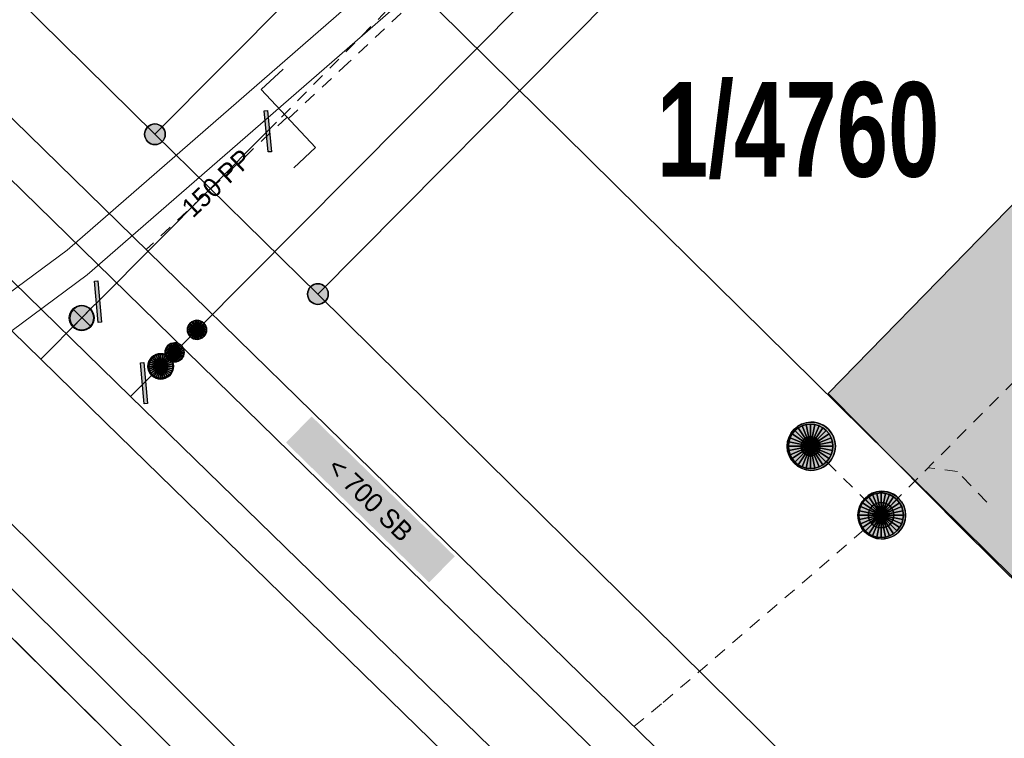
# Model space of a CAD drawing. Header units: metres. Extents: x 2695560 to 2696939, y 1260491 to 1262050.
# Tile 319 of 656: x 2695905 to 2695920, y 1260978 to 1260989. Entities that reach past the tile are written whole.
import ezdxf

# ---------------------------------------------------------------- set-up
doc = ezdxf.new("R2010")
doc.units = ezdxf.units.M
doc.linetypes.add('AUSGEZOGEN', pattern=[0])
doc.linetypes.add('VERDECKT2_S2', pattern=[0.36, 0.2, -0.16])
for name, color, linetype in [('XR$1$AV_Gebäudeflächen (BB)', 7, 'AUSGEZOGEN'), ('XR$1$AV_Grenzpunkte', 7, 'AUSGEZOGEN'), ('XR$1$AV_Grundstück-Nr.', 7, 'AUSGEZOGEN'), ('XR$1$AV_Linien (BB)', 7, 'AUSGEZOGEN'), ('XR$1$AW_LK_Schachtdeckel', 24, 'AUSGEZOGEN'), ('XR$1$AW_LK_Zwischenpunkt', 24, 'AUSGEZOGEN'), ('XR$1$GA_LK_Absperrarmatur', 32, 'AUSGEZOGEN'), ('XR$1$GA_LK_Rohrleitungsteil', 32, 'AUSGEZOGEN'), ('XR$1$Liegenschaftsgrenzen', 7, 'AUSGEZOGEN'), ('XR$1$PFAV', 255, 'AUSGEZOGEN'), ('XR$1$PFAW', 255, 'AUSGEZOGEN'), ('XR$1$PFGA', 255, 'AUSGEZOGEN'), ('XR$1$PFWA', 255, 'AUSGEZOGEN'), ('XR$1$RP_Abstandslinie', 7, 'AUSGEZOGEN'), ('XR$1$WA_LK_Absperrarmatur', 171, 'AUSGEZOGEN'), ('XR$1$WA_LK_Rohrleitungsteil', 171, 'AUSGEZOGEN')]:
    doc.layers.add(name, color=color, linetype=linetype)
for name, color, linetype, lineweight in [('XR$2$ABW-Linie-R-ungenau', 4, 'VERDECKT2_S2', 18), ('XR$2$ABW-LinieFlaeche-R-genau', 4, 'AUSGEZOGEN', 18), ('XR$2$ABW-Punkt', 6, 'AUSGEZOGEN', 18), ('XR$2$ELE-Flaeche-oberirdisch', 1, 'AUSGEZOGEN', 18), ('XR$2$ELE-LinieFlaeche-genau', 1, 'AUSGEZOGEN', 18), ('XR$2$GAS-Linie-genau', 12, 'AUSGEZOGEN', 18), ('XR$2$GAS-Punkt', 12, 'AUSGEZOGEN', 18), ('XR$2$WAS-Linie-genau', 5, 'AUSGEZOGEN', 18), ('XR$2$WAS-Linie-ungenau', 5, 'VERDECKT2_S2', 18), ('XR$2$WAS-Punkt', 5, 'AUSGEZOGEN', 18), ('XR$2$WEI-Text', 59, 'AUSGEZOGEN', 18)]:
    doc.layers.add(name, color=color, linetype=linetype, lineweight=lineweight)
doc.styles.add('ARIAL', font='arial.ttf')
doc.styles.add('TXT', font='txt')

# ---------------------------------------------------------------- blocks, each defined once
blk = doc.blocks.new('BAV15')
at = {"layer": 'XR$1$PFAV', "transparency": 33554687}
blk.add_hatch(color=7, dxfattribs=at).paths.add_polyline_path([(0.5, 0), (0.49, 0.101), (0.459, 0.197), (0.41, 0.286), (0.344, 0.362), (0.264, 0.424), (0.174, 0.469), (0.076, 0.494), (-0.025, 0.499), (-0.125, 0.484), (-0.22, 0.449), (-0.306, 0.395), (-0.379, 0.326), (-0.437, 0.243), (-0.477, 0.15), (-0.497, 0.051), (-0.497, -0.051), (-0.477, -0.15), (-0.437, -0.243), (-0.379, -0.326), (-0.306, -0.395), (-0.22, -0.449), (-0.125, -0.484), (-0.025, -0.499), (0.076, -0.494), (0.174, -0.469), (0.264, -0.424), (0.344, -0.362), (0.41, -0.286), (0.459, -0.197), (0.49, -0.101)])
at = {"color": 7, "transparency": 33554687}
for start, end in [(90, 270), (270, 90)]:
    blk.add_arc((0, 0), 0.5, start, end, dxfattribs=at)
at = {"layer": 'XR$1$PFAV', "transparency": 33554687}
blk.add_circle((0, 0), 0.5, dxfattribs=at)
blk = doc.blocks.new('BAW2093')
at = {"transparency": 33554687}
blk.add_lwpolyline([(-0.375, -0.5), (0, -0.5), (0, 0.5), (0.375, 0.5)], dxfattribs=at)
blk = doc.blocks.new('BAW2088')
at = {"layer": 'XR$1$PFAW', "transparency": 33554687}
blk.add_hatch(color=253, dxfattribs=at).paths.add_polyline_path([(0.51, 0), (0.5, 0.101), (0.47, 0.197), (0.421, 0.286), (0.355, 0.362), (0.275, 0.424), (0.184, 0.469), (0.086, 0.494), (-0.015, 0.499), (-0.115, 0.484), (-0.21, 0.449), (-0.296, 0.395), (-0.369, 0.326), (-0.427, 0.243), (-0.467, 0.15), (-0.487, 0.051), (-0.487, -0.051), (-0.467, -0.15), (-0.427, -0.243), (-0.369, -0.326), (-0.296, -0.395), (-0.21, -0.449), (-0.115, -0.484), (-0.015, -0.499), (0.086, -0.494), (0.184, -0.469), (0.275, -0.424), (0.355, -0.362), (0.421, -0.286), (0.47, -0.197), (0.5, -0.101)])
at = {"transparency": 33554687}
for start, end in [(91.1948, 268.8052), (268.8052, 91.1948)]:
    blk.add_arc((0.01, 0), 0.5, start, end, dxfattribs=at)
at = {"layer": 'XR$1$PFAW', "transparency": 33554687}
blk.add_circle((0.01, 0), 0.5, dxfattribs=at)
blk = doc.blocks.new('BAW2082')
at = {"layer": 'XR$1$PFAW', "transparency": 33554687}
blk.add_hatch(color=7, dxfattribs=at).paths.add_polyline_path([(0.509, -0.003), (0.499, 0.098), (0.469, 0.194), (0.42, 0.283), (0.354, 0.359), (0.274, 0.421), (0.183, 0.466), (0.085, 0.491), (-0.016, 0.496), (-0.116, 0.481), (-0.211, 0.446), (-0.297, 0.392), (-0.37, 0.323), (-0.428, 0.24), (-0.468, 0.147), (-0.488, 0.047), (-0.488, -0.054), (-0.468, -0.153), (-0.428, -0.246), (-0.37, -0.329), (-0.297, -0.398), (-0.211, -0.452), (-0.116, -0.487), (-0.016, -0.502), (0.085, -0.497), (0.183, -0.472), (0.274, -0.427), (0.354, -0.366), (0.42, -0.289), (0.469, -0.2), (0.499, -0.104)])
at = {"transparency": 33554687}
for start, end in [(91.1948, 268.8052), (268.8052, 91.1948)]:
    blk.add_arc((0.01, 0), 0.5, start, end, dxfattribs=at)
at = {"layer": 'XR$1$PFAW', "transparency": 33554687}
blk.add_circle((0.009, -0.003), 0.5, dxfattribs=at)
blk = doc.blocks.new('BWA2013')
at = {"true_color": 0x000000, "transparency": 33554687}
blk.add_hatch(color=18, dxfattribs=at).paths.add_polyline_path([(-0.291, -0.409), (0.352, 0.357), (0.291, 0.409), (-0.352, -0.357)])
at = {"transparency": 33554687}
blk.add_lwpolyline([(-0.291, -0.409), (-0.352, -0.357), (0.291, 0.409), (0.352, 0.357), (-0.291, -0.409)], close=True, dxfattribs=at)
blk = doc.blocks.new('BWA965')
at = {"layer": 'XR$1$PFWA', "transparency": 33554687}
blk.add_hatch(color=7, dxfattribs=at).paths.add_polyline_path([(0, 0.5), (-0.051, 0.497), (-0.101, 0.49), (-0.15, 0.477), (-0.197, 0.459), (-0.243, 0.437), (-0.286, 0.41), (-0.326, 0.379), (-0.362, 0.344), (-0.395, 0.306), (-0.424, 0.264), (-0.449, 0.22), (-0.469, 0.174), (-0.484, 0.125), (-0.494, 0.076), (-0.499, 0.025), (-0.499, -0.025), (-0.494, -0.076), (-0.484, -0.125), (-0.469, -0.174), (-0.449, -0.22), (-0.424, -0.264), (-0.395, -0.306), (-0.362, -0.344), (-0.326, -0.379), (-0.286, -0.41), (-0.243, -0.437), (-0.197, -0.459), (-0.15, -0.477), (-0.101, -0.49), (-0.051, -0.497), (0, -0.5), (0.051, -0.497), (0.101, -0.49), (0.15, -0.477), (0.197, -0.459), (0.243, -0.437), (0.286, -0.41), (0.326, -0.379), (0.362, -0.344), (0.395, -0.306), (0.424, -0.264), (0.449, -0.22), (0.469, -0.174), (0.484, -0.125), (0.494, -0.076), (0.499, -0.025), (0.499, 0.025), (0.494, 0.076), (0.484, 0.125), (0.469, 0.174), (0.449, 0.22), (0.424, 0.264), (0.395, 0.306), (0.362, 0.344), (0.326, 0.379), (0.286, 0.41), (0.243, 0.437), (0.197, 0.459), (0.15, 0.477), (0.101, 0.49), (0.051, 0.497)])
at = {"transparency": 33554687}
blk.add_line((0, 0.5), (0, -0.5), dxfattribs=at)
for start, end in [(90, 270), (270, 90)]:
    blk.add_arc((0, 0), 0.5, start, end, dxfattribs=at)
blk = doc.blocks.new('BGA2013')
at = {"transparency": 33554687}
blk.add_hatch(color=36, dxfattribs=at).paths.add_polyline_path([(-0.291, -0.409), (0.352, 0.357), (0.291, 0.409), (-0.352, -0.357)])
at = {"color": 32, "transparency": 33554687}
blk.add_lwpolyline([(-0.291, -0.409), (-0.352, -0.357), (0.291, 0.409), (0.352, 0.357), (-0.291, -0.409)], close=True, dxfattribs=at)
blk = doc.blocks.new('BGA965')
at = {"layer": 'XR$1$PFGA', "transparency": 33554687}
blk.add_hatch(color=7, dxfattribs=at).paths.add_polyline_path([(0.5, 0), (0.49, 0.101), (0.459, 0.197), (0.41, 0.286), (0.344, 0.362), (0.264, 0.424), (0.174, 0.469), (0.076, 0.494), (-0.025, 0.499), (-0.125, 0.484), (-0.22, 0.449), (-0.306, 0.395), (-0.379, 0.326), (-0.437, 0.243), (-0.477, 0.15), (-0.497, 0.051), (-0.497, -0.051), (-0.477, -0.15), (-0.437, -0.243), (-0.379, -0.326), (-0.306, -0.395), (-0.22, -0.449), (-0.125, -0.484), (-0.025, -0.499), (0.076, -0.494), (0.174, -0.469), (0.264, -0.424), (0.344, -0.362), (0.41, -0.286), (0.459, -0.197), (0.49, -0.101)])
at = {"color": 32, "transparency": 33554687}
blk.add_line((0, 0.5), (0, -0.5), dxfattribs=at)
for start, end in [(90, 270), (270, 90)]:
    blk.add_arc((0, 0), 0.5, start, end, dxfattribs=at)
at = {"layer": 'XR$1$PFGA', "transparency": 33554687}
blk.add_circle((0, 0), 0.5, dxfattribs=at)
blk = doc.blocks.new('GAS-ABSPERRORGAN')
at = {"layer": 'XR$2$GAS-Punkt', "linetype": 'AUSGEZOGEN', "lineweight": 25, "transparency": 33554687}
blk.add_line((0, 200, 2500), (0, -200, 2500), dxfattribs=at)
for points in [[(-111, 166, 2500), (0, 0, 2500), (-141, 141, 2500)], [(-111, 166), (0, 0), (-141, 141)], [(-111, 166, 2500), (-111, 166), (-141, 141), (-141, 141, 2500)], [(-77, 185, 2500), (0, 0, 2500), (-111, 166, 2500)], [(-77, 185), (0, 0), (-111, 166)], [(-77, 185, 2500), (-77, 185), (-111, 166), (-111, 166, 2500)], [(-39, 196, 2500), (0, 0, 2500), (-77, 185, 2500)], [(-39, 196), (0, 0), (-77, 185)], [(-39, 196, 2500), (-39, 196), (-77, 185), (-77, 185, 2500)], [(0, 200, 2500), (0, 0, 2500), (-39, 196, 2500)], [(0, 200), (0, 0), (-39, 196)], [(0, 200, 2500), (0, 200), (-39, 196), (-39, 196, 2500)], [(39, 196, 2500), (0, 0, 2500), (0, 200, 2500)], [(39, 196), (0, 0), (0, 200)], [(39, 196, 2500), (39, 196), (0, 200), (0, 200, 2500)], [(77, 185, 2500), (0, 0, 2500), (39, 196, 2500)], [(77, 185), (0, 0), (39, 196)], [(111, 166, 2500), (0, 0, 2500), (77, 185, 2500)], [(111, 166), (0, 0), (77, 185)], [(141, 141, 2500), (0, 0, 2500), (111, 166, 2500)], [(141, 141), (0, 0), (111, 166)], [(77, 185, 2500), (77, 185), (39, 196), (39, 196, 2500)], [(111, 166, 2500), (111, 166), (77, 185), (77, 185, 2500)], [(141, 141, 2500), (141, 141), (111, 166), (111, 166, 2500)], [(-196, 39, 2500), (0, 0, 2500), (-200, 0, 2500)], [(-196, 39), (0, 0), (-200, 0)], [(-196, 39, 2500), (-196, 39), (-200, 0), (-200, 0, 2500)], [(-200, 0, 2500), (0, 0, 2500), (-196, -39, 2500)], [(-200, 0), (0, 0), (-196, -39)], [(-185, 77, 2500), (0, 0, 2500), (-196, 39, 2500)], [(-185, 77), (0, 0), (-196, 39)], [(-185, 77, 2500), (-185, 77), (-196, 39), (-196, 39, 2500)], [(-196, -39, 2500), (0, 0, 2500), (-185, -77, 2500)], [(-196, -39), (0, 0), (-185, -77)], [(-166, 111, 2500), (0, 0, 2500), (-185, 77, 2500)], [(-166, 111), (0, 0), (-185, 77)], [(-166, 111, 2500), (-166, 111), (-185, 77), (-185, 77, 2500)], [(-185, -77, 2500), (0, 0, 2500), (-166, -111, 2500)], [(-185, -77), (0, 0), (-166, -111)], [(-141, 141, 2500), (0, 0, 2500), (-166, 111, 2500)], [(-141, 141), (0, 0), (-166, 111)], [(-141, 141, 2500), (-141, 141), (-166, 111), (-166, 111, 2500)], [(-166, -111, 2500), (0, 0, 2500), (-141, -141, 2500)], [(-166, -111), (0, 0), (-141, -141)], [(-141, -141, 2500), (0, 0, 2500), (-111, -166, 2500)], [(-141, -141), (0, 0), (-111, -166)], [(-111, -166, 2500), (0, 0, 2500), (-77, -185, 2500)], [(-111, -166), (0, 0), (-77, -185)], [(-77, -185, 2500), (0, 0, 2500), (-39, -196, 2500)], [(-77, -185), (0, 0), (-39, -196)], [(-39, -196, 2500), (0, 0, 2500), (0, -200, 2500)], [(-39, -196), (0, 0), (0, -200)], [(166, 111, 2500), (0, 0, 2500), (141, 141, 2500)], [(166, 111), (0, 0), (141, 141)], [(185, 77, 2500), (0, 0, 2500), (166, 111, 2500)], [(185, 77), (0, 0), (166, 111)], [(196, 39, 2500), (0, 0, 2500), (185, 77, 2500)], [(196, 39), (0, 0), (185, 77)], [(200, 0, 2500), (0, 0, 2500), (196, 39, 2500)], [(200, 0), (0, 0), (196, 39)], [(0, -200, 2500), (0, 0, 2500), (39, -196, 2500)], [(39, -196, 2500), (0, 0, 2500), (77, -185, 2500)], [(77, -185, 2500), (0, 0, 2500), (111, -166, 2500)], [(111, -166, 2500), (0, 0, 2500), (141, -141, 2500)], [(141, -141, 2500), (0, 0, 2500), (166, -111, 2500)], [(166, -111, 2500), (0, 0, 2500), (185, -77, 2500)], [(185, -77, 2500), (0, 0, 2500), (196, -39, 2500)], [(196, -39, 2500), (0, 0, 2500), (200, 0, 2500)], [(0, -200), (0, 0), (39, -196)], [(39, -196), (0, 0), (77, -185)], [(77, -185), (0, 0), (111, -166)], [(111, -166), (0, 0), (141, -141)], [(141, -141), (0, 0), (166, -111)], [(166, -111), (0, 0), (185, -77)], [(185, -77), (0, 0), (196, -39)], [(196, -39), (0, 0), (200, 0)], [(166, 111, 2500), (166, 111), (141, 141), (141, 141, 2500)], [(185, 77, 2500), (185, 77), (166, 111), (166, 111, 2500)], [(196, 39, 2500), (196, 39), (185, 77), (185, 77, 2500)], [(200, 0, 2500), (200, 0), (196, 39), (196, 39, 2500)], [(-200, 0, 2500), (-200, 0), (-196, -39), (-196, -39, 2500)], [(-196, -39, 2500), (-196, -39), (-185, -77), (-185, -77, 2500)], [(-185, -77, 2500), (-185, -77), (-166, -111), (-166, -111, 2500)], [(-166, -111, 2500), (-166, -111), (-141, -141), (-141, -141, 2500)], [(-141, -141, 2500), (-141, -141), (-111, -166), (-111, -166, 2500)], [(111, -166, 2500), (111, -166), (141, -141), (141, -141, 2500)], [(141, -141, 2500), (141, -141), (166, -111), (166, -111, 2500)], [(166, -111, 2500), (166, -111), (185, -77), (185, -77, 2500)], [(185, -77, 2500), (185, -77), (196, -39), (196, -39, 2500)], [(196, -39, 2500), (196, -39), (200, 0), (200, 0, 2500)], [(-111, -166, 2500), (-111, -166), (-77, -185), (-77, -185, 2500)], [(-77, -185, 2500), (-77, -185), (-39, -196), (-39, -196, 2500)], [(-39, -196, 2500), (-39, -196), (0, -200), (0, -200, 2500)], [(0, -200, 2500), (0, -200), (39, -196), (39, -196, 2500)], [(39, -196, 2500), (39, -196), (77, -185), (77, -185, 2500)], [(77, -185, 2500), (77, -185), (111, -166), (111, -166, 2500)]]:
    blk.add_3dface(points, dxfattribs=at)
blk = doc.blocks.new('GAS-BOGEN_VERTIKAL')
at = {"layer": 'XR$2$GAS-Punkt', "linetype": 'AUSGEZOGEN', "true_color": 0xc50000, "transparency": 33554687}
blk.add_hatch(color=12, dxfattribs=at).paths.add_polyline_path([(0, -150), (15, -149), (30, -147), (45, -143), (59, -138), (73, -131), (86, -123), (98, -114), (109, -103), (119, -92), (127, -79), (135, -66), (141, -52), (145, -38), (148, -23), (150, -8), (150, 8), (148, 23), (145, 38), (141, 52), (135, 66), (127, 79), (119, 92), (109, 103), (98, 114), (86, 123), (73, 131), (59, 138), (45, 143), (30, 147), (15, 149), (0, 150), (-15, 149), (-30, 147), (-45, 143), (-59, 138), (-73, 131), (-86, 123), (-98, 114), (-109, 103), (-119, 92), (-127, 79), (-135, 66), (-141, 52), (-145, 38), (-148, 23), (-150, 8), (-150, -8), (-148, -23), (-145, -38), (-141, -52), (-135, -66), (-127, -79), (-119, -92), (-109, -103), (-98, -114), (-86, -123), (-73, -131), (-59, -138), (-45, -143), (-30, -147), (-15, -149)])
at = {"layer": 'XR$2$GAS-Punkt', "linetype": 'AUSGEZOGEN', "lineweight": 25, "transparency": 33554687}
for points in [[(-147, 29, 2500), (0, 0, 2500), (-150, 0, 2500)], [(-147, 29), (0, 0), (-150, 0)], [(-147, 29, 2500), (-147, 29), (-150, 0), (-150, 0, 2500)], [(-150, 0, 2500), (0, 0, 2500), (-147, -29, 2500)], [(-150, 0), (0, 0), (-147, -29)], [(-139, 57, 2500), (0, 0, 2500), (-147, 29, 2500)], [(-139, 57), (0, 0), (-147, 29)], [(-139, 57, 2500), (-139, 57), (-147, 29), (-147, 29, 2500)], [(-147, -29, 2500), (0, 0, 2500), (-139, -57, 2500)], [(-147, -29), (0, 0), (-139, -57)], [(-125, 83, 2500), (0, 0, 2500), (-139, 57, 2500)], [(-125, 83), (0, 0), (-139, 57)], [(-125, 83, 2500), (-125, 83), (-139, 57), (-139, 57, 2500)], [(-139, -57, 2500), (0, 0, 2500), (-125, -83, 2500)], [(-139, -57), (0, 0), (-125, -83)], [(-106, 106, 2500), (0, 0, 2500), (-125, 83, 2500)], [(-106, 106), (0, 0), (-125, 83)], [(-106, 106, 2500), (-106, 106), (-125, 83), (-125, 83, 2500)], [(-125, -83, 2500), (0, 0, 2500), (-106, -106, 2500)], [(-125, -83), (0, 0), (-106, -106)], [(-83, 125, 2500), (0, 0, 2500), (-106, 106, 2500)], [(-83, 125), (0, 0), (-106, 106)], [(-83, 125, 2500), (-83, 125), (-106, 106), (-106, 106, 2500)], [(-106, -106, 2500), (0, 0, 2500), (-83, -125, 2500)], [(-106, -106), (0, 0), (-83, -125)], [(-57, 139, 2500), (0, 0, 2500), (-83, 125, 2500)], [(-57, 139), (0, 0), (-83, 125)], [(-57, 139, 2500), (-57, 139), (-83, 125), (-83, 125, 2500)], [(-83, -125, 2500), (0, 0, 2500), (-57, -139, 2500)], [(-83, -125), (0, 0), (-57, -139)], [(-29, 147, 2500), (0, 0, 2500), (-57, 139, 2500)], [(-29, 147), (0, 0), (-57, 139)], [(-29, 147, 2500), (-29, 147), (-57, 139), (-57, 139, 2500)], [(-57, -139, 2500), (0, 0, 2500), (-29, -147, 2500)], [(-57, -139), (0, 0), (-29, -147)], [(0, 150, 2500), (0, 0, 2500), (-29, 147, 2500)], [(0, 150), (0, 0), (-29, 147)], [(0, 150, 2500), (0, 150), (-29, 147), (-29, 147, 2500)], [(-29, -147, 2500), (0, 0, 2500), (0, -150, 2500)], [(-29, -147), (0, 0), (0, -150)], [(29, 147, 2500), (0, 0, 2500), (0, 150, 2500)], [(29, 147), (0, 0), (0, 150)], [(29, 147, 2500), (29, 147), (0, 150), (0, 150, 2500)], [(57, 139, 2500), (0, 0, 2500), (29, 147, 2500)], [(57, 139), (0, 0), (29, 147)], [(83, 125, 2500), (0, 0, 2500), (57, 139, 2500)], [(83, 125), (0, 0), (57, 139)], [(106, 106, 2500), (0, 0, 2500), (83, 125, 2500)], [(106, 106), (0, 0), (83, 125)], [(125, 83, 2500), (0, 0, 2500), (106, 106, 2500)], [(125, 83), (0, 0), (106, 106)], [(139, 57, 2500), (0, 0, 2500), (125, 83, 2500)], [(139, 57), (0, 0), (125, 83)], [(147, 29, 2500), (0, 0, 2500), (139, 57, 2500)], [(147, 29), (0, 0), (139, 57)], [(150, 0, 2500), (0, 0, 2500), (147, 29, 2500)], [(150, 0), (0, 0), (147, 29)], [(0, -150, 2500), (0, 0, 2500), (29, -147, 2500)], [(29, -147, 2500), (0, 0, 2500), (57, -139, 2500)], [(57, -139, 2500), (0, 0, 2500), (83, -125, 2500)], [(83, -125, 2500), (0, 0, 2500), (106, -106, 2500)], [(106, -106, 2500), (0, 0, 2500), (125, -83, 2500)], [(125, -83, 2500), (0, 0, 2500), (139, -57, 2500)], [(139, -57, 2500), (0, 0, 2500), (147, -29, 2500)], [(147, -29, 2500), (0, 0, 2500), (150, 0, 2500)], [(0, -150), (0, 0), (29, -147)], [(29, -147), (0, 0), (57, -139)], [(57, -139), (0, 0), (83, -125)], [(83, -125), (0, 0), (106, -106)], [(106, -106), (0, 0), (125, -83)], [(125, -83), (0, 0), (139, -57)], [(139, -57), (0, 0), (147, -29)], [(147, -29), (0, 0), (150, 0)], [(57, 139, 2500), (57, 139), (29, 147), (29, 147, 2500)], [(83, 125, 2500), (83, 125), (57, 139), (57, 139, 2500)], [(106, 106, 2500), (106, 106), (83, 125), (83, 125, 2500)], [(125, 83, 2500), (125, 83), (106, 106), (106, 106, 2500)], [(139, 57, 2500), (139, 57), (125, 83), (125, 83, 2500)], [(147, 29, 2500), (147, 29), (139, 57), (139, 57, 2500)], [(150, 0, 2500), (150, 0), (147, 29), (147, 29, 2500)], [(-150, 0, 2500), (-150, 0), (-147, -29), (-147, -29, 2500)], [(-147, -29, 2500), (-147, -29), (-139, -57), (-139, -57, 2500)], [(-139, -57, 2500), (-139, -57), (-125, -83), (-125, -83, 2500)], [(-125, -83, 2500), (-125, -83), (-106, -106), (-106, -106, 2500)], [(-106, -106, 2500), (-106, -106), (-83, -125), (-83, -125, 2500)], [(-83, -125, 2500), (-83, -125), (-57, -139), (-57, -139, 2500)], [(-57, -139, 2500), (-57, -139), (-29, -147), (-29, -147, 2500)], [(-29, -147, 2500), (-29, -147), (0, -150), (0, -150, 2500)], [(0, -150, 2500), (0, -150), (29, -147), (29, -147, 2500)], [(29, -147, 2500), (29, -147), (57, -139), (57, -139, 2500)], [(57, -139, 2500), (57, -139), (83, -125), (83, -125, 2500)], [(83, -125, 2500), (83, -125), (106, -106), (106, -106, 2500)], [(106, -106, 2500), (106, -106), (125, -83), (125, -83, 2500)], [(125, -83, 2500), (125, -83), (139, -57), (139, -57, 2500)], [(139, -57, 2500), (139, -57), (147, -29), (147, -29, 2500)], [(147, -29, 2500), (147, -29), (150, 0), (150, 0, 2500)]]:
    blk.add_3dface(points, dxfattribs=at)
blk = doc.blocks.new('WAS-ABSPERRORGAN')
at = {"layer": 'XR$2$WAS-Punkt', "linetype": 'AUSGEZOGEN', "transparency": 33554687}
for p, q in [((0, 200, 2500), (0, -200, 2500)), ((0, 0), (0, 0))]:
    blk.add_line(p, q, dxfattribs=at)
blk.add_circle((0, 0, 502500), 200, dxfattribs=at)
blk = doc.blocks.new('ABW-SCHLAMMSAMMLER_RUND')
at = {"layer": 'XR$2$ABW-Punkt', "linetype": 'AUSGEZOGEN', "lineweight": 13, "transparency": 33554687}
for p, q in [((-70, 75, 2500), (70, 75, 2500)), ((-70, -75, 2500), (70, -75, 2500))]:
    blk.add_line(p, q, dxfattribs=at)
blk.add_polyline3d([(90, 0, 2500), (0, 0, 2500), (-90, 0, 2500)], dxfattribs=at)
at = {"layer": 'XR$2$ABW-Punkt', "linetype": 'AUSGEZOGEN', "lineweight": 25, "transparency": 33554687}
for points in [[(-147, 29, 2500), (0, 0, 2500), (-150, 0, 2500)], [(-147, 29), (0, 0), (-150, 0)], [(-147, 29, 2500), (-147, 29), (-150, 0), (-150, 0, 2500)], [(-150, 0, 2500), (0, 0, 2500), (-147, -29, 2500)], [(-150, 0), (0, 0), (-147, -29)], [(-139, 57, 2500), (0, 0, 2500), (-147, 29, 2500)], [(-139, 57), (0, 0), (-147, 29)], [(-139, 57, 2500), (-139, 57), (-147, 29), (-147, 29, 2500)], [(-147, -29, 2500), (0, 0, 2500), (-139, -57, 2500)], [(-147, -29), (0, 0), (-139, -57)], [(-125, 83, 2500), (0, 0, 2500), (-139, 57, 2500)], [(-125, 83), (0, 0), (-139, 57)], [(-125, 83, 2500), (-125, 83), (-139, 57), (-139, 57, 2500)], [(-139, -57, 2500), (0, 0, 2500), (-125, -83, 2500)], [(-139, -57), (0, 0), (-125, -83)], [(-106, 106, 2500), (0, 0, 2500), (-125, 83, 2500)], [(-106, 106), (0, 0), (-125, 83)], [(-106, 106, 2500), (-106, 106), (-125, 83), (-125, 83, 2500)], [(-125, -83, 2500), (0, 0, 2500), (-106, -106, 2500)], [(-125, -83), (0, 0), (-106, -106)], [(-83, 125, 2500), (0, 0, 2500), (-106, 106, 2500)], [(-83, 125), (0, 0), (-106, 106)], [(-83, 125, 2500), (-83, 125), (-106, 106), (-106, 106, 2500)], [(-106, -106, 2500), (0, 0, 2500), (-83, -125, 2500)], [(-106, -106), (0, 0), (-83, -125)], [(-57, 139, 2500), (0, 0, 2500), (-83, 125, 2500)], [(-57, 139), (0, 0), (-83, 125)], [(-57, 139, 2500), (-57, 139), (-83, 125), (-83, 125, 2500)], [(-83, -125, 2500), (0, 0, 2500), (-57, -139, 2500)], [(-83, -125), (0, 0), (-57, -139)], [(-29, 147, 2500), (0, 0, 2500), (-57, 139, 2500)], [(-29, 147), (0, 0), (-57, 139)], [(-29, 147, 2500), (-29, 147), (-57, 139), (-57, 139, 2500)], [(-57, -139, 2500), (0, 0, 2500), (-29, -147, 2500)], [(-57, -139), (0, 0), (-29, -147)], [(0, 150, 2500), (0, 0, 2500), (-29, 147, 2500)], [(0, 150), (0, 0), (-29, 147)], [(0, 150, 2500), (0, 150), (-29, 147), (-29, 147, 2500)], [(-29, -147, 2500), (0, 0, 2500), (0, -150, 2500)], [(-29, -147), (0, 0), (0, -150)], [(29, 147, 2500), (0, 0, 2500), (0, 150, 2500)], [(29, 147), (0, 0), (0, 150)], [(29, 147, 2500), (29, 147), (0, 150), (0, 150, 2500)], [(57, 139, 2500), (0, 0, 2500), (29, 147, 2500)], [(57, 139), (0, 0), (29, 147)], [(83, 125, 2500), (0, 0, 2500), (57, 139, 2500)], [(83, 125), (0, 0), (57, 139)], [(106, 106, 2500), (0, 0, 2500), (83, 125, 2500)], [(106, 106), (0, 0), (83, 125)], [(125, 83, 2500), (0, 0, 2500), (106, 106, 2500)], [(125, 83), (0, 0), (106, 106)], [(139, 57, 2500), (0, 0, 2500), (125, 83, 2500)], [(139, 57), (0, 0), (125, 83)], [(147, 29, 2500), (0, 0, 2500), (139, 57, 2500)], [(147, 29), (0, 0), (139, 57)], [(150, 0, 2500), (0, 0, 2500), (147, 29, 2500)], [(150, 0), (0, 0), (147, 29)], [(0, -150, 2500), (0, 0, 2500), (29, -147, 2500)], [(29, -147, 2500), (0, 0, 2500), (57, -139, 2500)], [(57, -139, 2500), (0, 0, 2500), (83, -125, 2500)], [(83, -125, 2500), (0, 0, 2500), (106, -106, 2500)], [(106, -106, 2500), (0, 0, 2500), (125, -83, 2500)], [(125, -83, 2500), (0, 0, 2500), (139, -57, 2500)], [(139, -57, 2500), (0, 0, 2500), (147, -29, 2500)], [(147, -29, 2500), (0, 0, 2500), (150, 0, 2500)], [(0, -150), (0, 0), (29, -147)], [(29, -147), (0, 0), (57, -139)], [(57, -139), (0, 0), (83, -125)], [(83, -125), (0, 0), (106, -106)], [(106, -106), (0, 0), (125, -83)], [(125, -83), (0, 0), (139, -57)], [(139, -57), (0, 0), (147, -29)], [(147, -29), (0, 0), (150, 0)], [(57, 139, 2500), (57, 139), (29, 147), (29, 147, 2500)], [(83, 125, 2500), (83, 125), (57, 139), (57, 139, 2500)], [(106, 106, 2500), (106, 106), (83, 125), (83, 125, 2500)], [(125, 83, 2500), (125, 83), (106, 106), (106, 106, 2500)], [(139, 57, 2500), (139, 57), (125, 83), (125, 83, 2500)], [(147, 29, 2500), (147, 29), (139, 57), (139, 57, 2500)], [(150, 0, 2500), (150, 0), (147, 29), (147, 29, 2500)], [(-150, 0, 2500), (-150, 0), (-147, -29), (-147, -29, 2500)], [(-147, -29, 2500), (-147, -29), (-139, -57), (-139, -57, 2500)], [(-139, -57, 2500), (-139, -57), (-125, -83), (-125, -83, 2500)], [(-125, -83, 2500), (-125, -83), (-106, -106), (-106, -106, 2500)], [(-106, -106, 2500), (-106, -106), (-83, -125), (-83, -125, 2500)], [(-83, -125, 2500), (-83, -125), (-57, -139), (-57, -139, 2500)], [(-57, -139, 2500), (-57, -139), (-29, -147), (-29, -147, 2500)], [(-29, -147, 2500), (-29, -147), (0, -150), (0, -150, 2500)], [(0, -150, 2500), (0, -150), (29, -147), (29, -147, 2500)], [(29, -147, 2500), (29, -147), (57, -139), (57, -139, 2500)], [(57, -139, 2500), (57, -139), (83, -125), (83, -125, 2500)], [(83, -125, 2500), (83, -125), (106, -106), (106, -106, 2500)], [(106, -106, 2500), (106, -106), (125, -83), (125, -83, 2500)], [(125, -83, 2500), (125, -83), (139, -57), (139, -57, 2500)], [(139, -57, 2500), (139, -57), (147, -29), (147, -29, 2500)], [(147, -29, 2500), (147, -29), (150, 0), (150, 0, 2500)]]:
    blk.add_3dface(points, dxfattribs=at)
blk = doc.blocks.new('ABW-NORMSCHACHT_WEITERE')
at = {"layer": 'XR$2$ABW-Punkt', "linetype": 'AUSGEZOGEN', "lineweight": 25, "transparency": 33554687}
for points in [[(-111, 166, 2500), (0, 0, 2500), (-141, 141, 2500)], [(-111, 166), (0, 0), (-141, 141)], [(-111, 166, 2500), (-111, 166), (-141, 141), (-141, 141, 2500)], [(-77, 185, 2500), (0, 0, 2500), (-111, 166, 2500)], [(-77, 185), (0, 0), (-111, 166)], [(-77, 185, 2500), (-77, 185), (-111, 166), (-111, 166, 2500)], [(-39, 196, 2500), (0, 0, 2500), (-77, 185, 2500)], [(-39, 196), (0, 0), (-77, 185)], [(-39, 196, 2500), (-39, 196), (-77, 185), (-77, 185, 2500)], [(0, 200, 2500), (0, 0, 2500), (-39, 196, 2500)], [(0, 200), (0, 0), (-39, 196)], [(0, 200, 2500), (0, 200), (-39, 196), (-39, 196, 2500)], [(39, 196, 2500), (0, 0, 2500), (0, 200, 2500)], [(39, 196), (0, 0), (0, 200)], [(39, 196, 2500), (39, 196), (0, 200), (0, 200, 2500)], [(77, 185, 2500), (0, 0, 2500), (39, 196, 2500)], [(77, 185), (0, 0), (39, 196)], [(111, 166, 2500), (0, 0, 2500), (77, 185, 2500)], [(111, 166), (0, 0), (77, 185)], [(141, 141, 2500), (0, 0, 2500), (111, 166, 2500)], [(141, 141), (0, 0), (111, 166)], [(77, 185, 2500), (77, 185), (39, 196), (39, 196, 2500)], [(111, 166, 2500), (111, 166), (77, 185), (77, 185, 2500)], [(141, 141, 2500), (141, 141), (111, 166), (111, 166, 2500)], [(-196, 39, 2500), (0, 0, 2500), (-200, 0, 2500)], [(-196, 39), (0, 0), (-200, 0)], [(-196, 39, 2500), (-196, 39), (-200, 0), (-200, 0, 2500)], [(-200, 0, 2500), (0, 0, 2500), (-196, -39, 2500)], [(-200, 0), (0, 0), (-196, -39)], [(-185, 77, 2500), (0, 0, 2500), (-196, 39, 2500)], [(-185, 77), (0, 0), (-196, 39)], [(-185, 77, 2500), (-185, 77), (-196, 39), (-196, 39, 2500)], [(-196, -39, 2500), (0, 0, 2500), (-185, -77, 2500)], [(-196, -39), (0, 0), (-185, -77)], [(-166, 111, 2500), (0, 0, 2500), (-185, 77, 2500)], [(-166, 111), (0, 0), (-185, 77)], [(-166, 111, 2500), (-166, 111), (-185, 77), (-185, 77, 2500)], [(-185, -77, 2500), (0, 0, 2500), (-166, -111, 2500)], [(-185, -77), (0, 0), (-166, -111)], [(-141, 141, 2500), (0, 0, 2500), (-166, 111, 2500)], [(-141, 141), (0, 0), (-166, 111)], [(-141, 141, 2500), (-141, 141), (-166, 111), (-166, 111, 2500)], [(-166, -111, 2500), (0, 0, 2500), (-141, -141, 2500)], [(-166, -111), (0, 0), (-141, -141)], [(-141, -141, 2500), (0, 0, 2500), (-111, -166, 2500)], [(-141, -141), (0, 0), (-111, -166)], [(-111, -166, 2500), (0, 0, 2500), (-77, -185, 2500)], [(-111, -166), (0, 0), (-77, -185)], [(-77, -185, 2500), (0, 0, 2500), (-39, -196, 2500)], [(-77, -185), (0, 0), (-39, -196)], [(-39, -196, 2500), (0, 0, 2500), (0, -200, 2500)], [(-39, -196), (0, 0), (0, -200)], [(166, 111, 2500), (0, 0, 2500), (141, 141, 2500)], [(166, 111), (0, 0), (141, 141)], [(185, 77, 2500), (0, 0, 2500), (166, 111, 2500)], [(185, 77), (0, 0), (166, 111)], [(196, 39, 2500), (0, 0, 2500), (185, 77, 2500)], [(196, 39), (0, 0), (185, 77)], [(200, 0, 2500), (0, 0, 2500), (196, 39, 2500)], [(200, 0), (0, 0), (196, 39)], [(0, -200, 2500), (0, 0, 2500), (39, -196, 2500)], [(39, -196, 2500), (0, 0, 2500), (77, -185, 2500)], [(77, -185, 2500), (0, 0, 2500), (111, -166, 2500)], [(111, -166, 2500), (0, 0, 2500), (141, -141, 2500)], [(141, -141, 2500), (0, 0, 2500), (166, -111, 2500)], [(166, -111, 2500), (0, 0, 2500), (185, -77, 2500)], [(185, -77, 2500), (0, 0, 2500), (196, -39, 2500)], [(196, -39, 2500), (0, 0, 2500), (200, 0, 2500)], [(0, -200), (0, 0), (39, -196)], [(39, -196), (0, 0), (77, -185)], [(77, -185), (0, 0), (111, -166)], [(111, -166), (0, 0), (141, -141)], [(141, -141), (0, 0), (166, -111)], [(166, -111), (0, 0), (185, -77)], [(185, -77), (0, 0), (196, -39)], [(196, -39), (0, 0), (200, 0)], [(166, 111, 2500), (166, 111), (141, 141), (141, 141, 2500)], [(185, 77, 2500), (185, 77), (166, 111), (166, 111, 2500)], [(196, 39, 2500), (196, 39), (185, 77), (185, 77, 2500)], [(200, 0, 2500), (200, 0), (196, 39), (196, 39, 2500)], [(-200, 0, 2500), (-200, 0), (-196, -39), (-196, -39, 2500)], [(-196, -39, 2500), (-196, -39), (-185, -77), (-185, -77, 2500)], [(-185, -77, 2500), (-185, -77), (-166, -111), (-166, -111, 2500)], [(-166, -111, 2500), (-166, -111), (-141, -141), (-141, -141, 2500)], [(-141, -141, 2500), (-141, -141), (-111, -166), (-111, -166, 2500)], [(111, -166, 2500), (111, -166), (141, -141), (141, -141, 2500)], [(141, -141, 2500), (141, -141), (166, -111), (166, -111, 2500)], [(166, -111, 2500), (166, -111), (185, -77), (185, -77, 2500)], [(185, -77, 2500), (185, -77), (196, -39), (196, -39, 2500)], [(196, -39, 2500), (196, -39), (200, 0), (200, 0, 2500)], [(-111, -166, 2500), (-111, -166), (-77, -185), (-77, -185, 2500)], [(-77, -185, 2500), (-77, -185), (-39, -196), (-39, -196, 2500)], [(-39, -196, 2500), (-39, -196), (0, -200), (0, -200, 2500)], [(0, -200, 2500), (0, -200), (39, -196), (39, -196, 2500)], [(39, -196, 2500), (39, -196), (77, -185), (77, -185, 2500)], [(77, -185, 2500), (77, -185), (111, -166), (111, -166, 2500)]]:
    blk.add_3dface(points, dxfattribs=at)
blk = doc.blocks.new('ABW-DECKEL')
at = {"layer": 'XR$2$ABW-Punkt', "linetype": 'AUSGEZOGEN', "lineweight": 25, "transparency": 33554687}
for points in [[(-134, 323, 2500), (0, 0, 2500), (-194, 291, 2500)], [(-134, 323), (0, 0), (-194, 291)], [(-134, 323, 2500), (-134, 323), (-194, 291), (-194, 291, 2500)], [(-68, 343, 2500), (0, 0, 2500), (-134, 323, 2500)], [(-68, 343), (0, 0), (-134, 323)], [(-68, 343, 2500), (-68, 343), (-134, 323), (-134, 323, 2500)], [(0, 350, 2500), (0, 0, 2500), (-68, 343, 2500)], [(0, 350), (0, 0), (-68, 343)], [(0, 350, 2500), (0, 350), (-68, 343), (-68, 343, 2500)], [(68, 343, 2500), (0, 0, 2500), (0, 350, 2500)], [(68, 343), (0, 0), (0, 350)], [(68, 343, 2500), (68, 343), (0, 350), (0, 350, 2500)], [(134, 323, 2500), (0, 0, 2500), (68, 343, 2500)], [(134, 323), (0, 0), (68, 343)], [(194, 291, 2500), (0, 0, 2500), (134, 323, 2500)], [(194, 291), (0, 0), (134, 323)], [(134, 323, 2500), (134, 323), (68, 343), (68, 343, 2500)], [(194, 291, 2500), (194, 291), (134, 323), (134, 323, 2500)], [(-291, 194, 2500), (0, 0, 2500), (-323, 134, 2500)], [(-291, 194), (0, 0), (-323, 134)], [(-291, 194, 2500), (-291, 194), (-323, 134), (-323, 134, 2500)], [(-247, 247, 2500), (0, 0, 2500), (-291, 194, 2500)], [(-247, 247), (0, 0), (-291, 194)], [(-247, 247, 2500), (-247, 247), (-291, 194), (-291, 194, 2500)], [(-194, 291, 2500), (0, 0, 2500), (-247, 247, 2500)], [(-194, 291), (0, 0), (-247, 247)], [(-194, 291, 2500), (-194, 291), (-247, 247), (-247, 247, 2500)], [(247, 247, 2500), (0, 0, 2500), (194, 291, 2500)], [(247, 247), (0, 0), (194, 291)], [(291, 194, 2500), (0, 0, 2500), (247, 247, 2500)], [(291, 194), (0, 0), (247, 247)], [(323, 134, 2500), (0, 0, 2500), (291, 194, 2500)], [(323, 134), (0, 0), (291, 194)], [(247, 247, 2500), (247, 247), (194, 291), (194, 291, 2500)], [(291, 194, 2500), (291, 194), (247, 247), (247, 247, 2500)], [(323, 134, 2500), (323, 134), (291, 194), (291, 194, 2500)], [(-343, 68, 2500), (0, 0, 2500), (-350, 0, 2500)], [(-343, 68), (0, 0), (-350, 0)], [(-343, 68, 2500), (-343, 68), (-350, 0), (-350, 0, 2500)], [(-350, 0, 2500), (0, 0, 2500), (-343, -68, 2500)], [(-350, 0), (0, 0), (-343, -68)], [(-323, 134, 2500), (0, 0, 2500), (-343, 68, 2500)], [(-323, 134), (0, 0), (-343, 68)], [(-323, 134, 2500), (-323, 134), (-343, 68), (-343, 68, 2500)], [(-343, -68, 2500), (0, 0, 2500), (-323, -134, 2500)], [(-343, -68), (0, 0), (-323, -134)], [(-323, -134, 2500), (0, 0, 2500), (-291, -194, 2500)], [(-323, -134), (0, 0), (-291, -194)], [(-291, -194, 2500), (0, 0, 2500), (-247, -247, 2500)], [(-291, -194), (0, 0), (-247, -247)], [(-247, -247, 2500), (0, 0, 2500), (-194, -291, 2500)], [(-247, -247), (0, 0), (-194, -291)], [(-194, -291, 2500), (0, 0, 2500), (-134, -323, 2500)], [(-194, -291), (0, 0), (-134, -323)], [(-134, -323, 2500), (0, 0, 2500), (-68, -343, 2500)], [(-134, -323), (0, 0), (-68, -343)], [(-68, -343, 2500), (0, 0, 2500), (0, -350, 2500)], [(-68, -343), (0, 0), (0, -350)], [(343, 68, 2500), (0, 0, 2500), (323, 134, 2500)], [(343, 68), (0, 0), (323, 134)], [(350, 0, 2500), (0, 0, 2500), (343, 68, 2500)], [(350, 0), (0, 0), (343, 68)], [(0, -350, 2500), (0, 0, 2500), (68, -343, 2500)], [(68, -343, 2500), (0, 0, 2500), (134, -323, 2500)], [(134, -323, 2500), (0, 0, 2500), (194, -291, 2500)], [(194, -291, 2500), (0, 0, 2500), (247, -247, 2500)], [(247, -247, 2500), (0, 0, 2500), (291, -194, 2500)], [(291, -194, 2500), (0, 0, 2500), (323, -134, 2500)], [(323, -134, 2500), (0, 0, 2500), (343, -68, 2500)], [(343, -68, 2500), (0, 0, 2500), (350, 0, 2500)], [(0, -350), (0, 0), (68, -343)], [(68, -343), (0, 0), (134, -323)], [(134, -323), (0, 0), (194, -291)], [(194, -291), (0, 0), (247, -247)], [(247, -247), (0, 0), (291, -194)], [(291, -194), (0, 0), (323, -134)], [(323, -134), (0, 0), (343, -68)], [(343, -68), (0, 0), (350, 0)], [(343, 68, 2500), (343, 68), (323, 134), (323, 134, 2500)], [(350, 0, 2500), (350, 0), (343, 68), (343, 68, 2500)], [(-350, 0, 2500), (-350, 0), (-343, -68), (-343, -68, 2500)], [(-343, -68, 2500), (-343, -68), (-323, -134), (-323, -134, 2500)], [(-323, -134, 2500), (-323, -134), (-291, -194), (-291, -194, 2500)], [(291, -194, 2500), (291, -194), (323, -134), (323, -134, 2500)], [(323, -134, 2500), (323, -134), (343, -68), (343, -68, 2500)], [(343, -68, 2500), (343, -68), (350, 0), (350, 0, 2500)], [(-291, -194, 2500), (-291, -194), (-247, -247), (-247, -247, 2500)], [(-247, -247, 2500), (-247, -247), (-194, -291), (-194, -291, 2500)], [(-194, -291, 2500), (-194, -291), (-134, -323), (-134, -323, 2500)], [(134, -323, 2500), (134, -323), (194, -291), (194, -291, 2500)], [(194, -291, 2500), (194, -291), (247, -247), (247, -247, 2500)], [(247, -247, 2500), (247, -247), (291, -194), (291, -194, 2500)], [(-134, -323, 2500), (-134, -323), (-68, -343), (-68, -343, 2500)], [(-68, -343, 2500), (-68, -343), (0, -350), (0, -350, 2500)], [(0, -350, 2500), (0, -350), (68, -343), (68, -343, 2500)], [(68, -343, 2500), (68, -343), (134, -323), (134, -323, 2500)]]:
    blk.add_3dface(points, dxfattribs=at)

msp = doc.modelspace()

# ---------------------------------------------------------------- hatches: boundary and pattern name
at = {"transparency": 33554687}
msp.add_hatch(color=7, dxfattribs=at).paths.add_polyline_path([(2695909.552, 1260982.748), (2695909.15, 1260982.336), (2695911.398, 1260980.138), (2695911.8, 1260980.55)])
at = {"layer": 'XR$1$AV_Gebäudeflächen (BB)', "true_color": 0xd2d2d2, "transparency": 33554687}
msp.add_hatch(color=254, dxfattribs=at).paths.add_polyline_path([(2695930.72, 1260979.86), (2695924.59, 1260985.88), (2695922.432, 1260987.987), (2695917.668, 1260983.108), (2695919.763, 1260980.994), (2695925.842, 1260974.964)])

# ---------------------------------------------------------------- linework, layer by layer
at = {"layer": 'XR$1$AV_Linien (BB)', "color": 7, "linetype": 'AUSGEZOGEN', "transparency": 33554687}
for p, q in [((2695907.09, 1260987.18), (2695900.881, 1260993.303)), ((2695909.65, 1260984.67), (2695917.69, 1260992.78)), ((2695910.264, 1260990.376), (2695907.09, 1260987.18)), ((2695922.67, 1260971.81), (2695909.65, 1260984.67)), ((2695925.842, 1260974.964), (2695919.763, 1260980.994))]:
    msp.add_line(p, q, dxfattribs=at)
for points in [[(2695915.271, 1260968.972), (2695911.13, 1260973.05), (2695892.2, 1260991.77)], [(2695919.763, 1260980.994), (2695917.668, 1260983.108), (2695922.432, 1260987.987), (2695924.59, 1260985.88)]]:
    msp.add_lwpolyline(points, dxfattribs=at)
at = {"layer": 'XR$1$Liegenschaftsgrenzen', "color": 7, "linetype": 'AUSGEZOGEN', "transparency": 33554687}
for p, q in [((2695894.07, 1261000.02), (2695907.09, 1260987.18)), ((2695915.53, 1260995.68), (2695907.09, 1260987.18)), ((2695917.69, 1260992.78), (2695909.65, 1260984.67)), ((2695911.13, 1260973.05), (2695892.2, 1260991.77)), ((2695907.09, 1260987.18), (2695909.65, 1260984.67)), ((2695909.65, 1260984.67), (2695922.67, 1260971.81))]:
    msp.add_line(p, q, dxfattribs=at)
at = {"layer": 'XR$1$RP_Abstandslinie', "color": 7, "linetype": 'AUSGEZOGEN', "transparency": 33554687}
msp.add_lwpolyline([(2695815.92, 1261083.45), (2695852.53, 1261047.34), (2695889.71, 1261010.67), (2695915.9, 1260984.83), (2695942.7, 1260958.39), (2695972.35, 1260992.97), (2695942.13, 1261023.53), (2695912.25, 1261053.75), (2695881.66, 1261084.69), (2695850.32, 1261116.38)], dxfattribs=at)
at = {"layer": 'XR$2$ABW-Linie-R-ungenau', "linetype": 'VERDECKT2_S2', "transparency": 33554687}
for p, q in [((2695933.814, 1260996.567), (2695918.5, 1260981.199)), ((2695909.165, 1260987.448), (2695906.958, 1260985.373)), ((2695917.392, 1260982.278), (2695918.497, 1260981.199))]:
    msp.add_line(p, q, dxfattribs=at)
for points in [[(2695917.774, 1260995.497), (2695910.126, 1260988.301), (2695909.185, 1260987.427)], [(2695920.163, 1260981.399), (2695919.699, 1260981.883), (2695919.235, 1260981.94)], [(2695918.502, 1260981.199), (2695915.049, 1260978.23), (2695914.602, 1260977.866)]]:
    msp.add_lwpolyline(points, dxfattribs=at)
at = {"layer": 'XR$2$ABW-LinieFlaeche-R-genau', "linetype": 'AUSGEZOGEN', "transparency": 33554687}
msp.add_lwpolyline([(2695939.077, 1260952.99), (2695890.315, 1261000.656), (2695890.805, 1261001.156), (2695939.567, 1260953.49), (2695939.077, 1260952.99)], close=True, dxfattribs=at)
at = {"layer": 'XR$2$ELE-Flaeche-oberirdisch', "transparency": 33554687}
msp.add_lwpolyline([(2695943.891, 1260942.823), (2695933.136, 1260953.137), (2695925.395, 1260960.777), (2695917.244, 1260968.824), (2695911.674, 1260974.242), (2695902.123, 1260983.76), (2695901.618, 1260983.229), (2695911.182, 1260973.744), (2695916.754, 1260968.324), (2695924.903, 1260960.279), (2695932.648, 1260952.635), (2695943.444, 1260942.281), (2695943.891, 1260942.823)], close=True, dxfattribs=at)
at = {"layer": 'XR$2$ELE-LinieFlaeche-genau', "linetype": 'AUSGEZOGEN', "transparency": 33554687}
msp.add_lwpolyline([(2695903.854, 1260983.985), (2695905.711, 1260985.362), (2695910.702, 1260989.706), (2695911.03, 1260989.328), (2695906.025, 1260984.972), (2695904.152, 1260983.583), (2695903.854, 1260983.985)], close=True, dxfattribs=at)
at = {"layer": 'XR$2$GAS-Linie-genau', "linetype": 'AUSGEZOGEN', "transparency": 33554687}
for p, q in [((2695890.408, 1260998.989), (2695906.707, 1260983.059)), ((2695910.164, 1260986.532), (2695913.408, 1260989.799)), ((2695907.751, 1260984.108), (2695910.164, 1260986.532)), ((2695907.399, 1260983.754), (2695907.751, 1260984.108)), ((2695907.18, 1260983.534), (2695907.399, 1260983.754)), ((2695906.916, 1260983.269), (2695907.18, 1260983.534)), ((2695906.707, 1260983.059), (2695906.848, 1260983.201)), ((2695906.848, 1260983.201), (2695906.916, 1260983.269)), ((2695906.707, 1260983.059), (2695921.417, 1260968.739))]:
    msp.add_line(p, q, dxfattribs=at)
at = {"layer": 'XR$2$WAS-Linie-genau', "linetype": 'AUSGEZOGEN', "transparency": 33554687}
for p, q in [((2695905.297, 1260983.649), (2695890.158, 1260998.359)), ((2695906.193, 1260984.549), (2695908.861, 1260987.227)), ((2695905.939, 1260984.294), (2695906.111, 1260984.467)), ((2695906.111, 1260984.467), (2695906.193, 1260984.549)), ((2695905.297, 1260983.649), (2695905.939, 1260984.294))]:
    msp.add_line(p, q, dxfattribs=at)
msp.add_lwpolyline([(2695912.907, 1260976.219), (2695906.307, 1260982.659), (2695905.297, 1260983.649)], dxfattribs=at)
at = {"layer": 'XR$2$WAS-Linie-ungenau', "linetype": 'VERDECKT2_S2', "transparency": 33554687}
for p, q in [((2695909.078, 1260987.448), (2695912.897, 1260991.319)), ((2695908.861, 1260987.227), (2695909.078, 1260987.448))]:
    msp.add_line(p, q, dxfattribs=at)

# ---------------------------------------------------------------- block references
at = {"layer": 'XR$1$AV_Grenzpunkte', "color": 7, "linetype": 'AUSGEZOGEN', "lineweight": -3, "transparency": 33554687, "xscale": 0.3249999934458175, "yscale": 0.3249999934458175}
for p in [(2695907.09, 1260987.18), (2695909.65, 1260984.67)]:
    msp.add_blockref('BAV15', p, dxfattribs=at)
at = {"layer": 'XR$1$AW_LK_Schachtdeckel', "color": 24, "linetype": 'AUSGEZOGEN', "lineweight": -3, "transparency": 33554687}
for name, p, xscale, yscale in [('BAW2088', (2695917.395, 1260982.279), 0.7578193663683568, 0.7578193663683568), ('BAW2082', (2695918.503, 1260981.197), 0.7499999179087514, 0.7499999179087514)]:
    msp.add_blockref(name, p, dxfattribs=dict(at, xscale=xscale, yscale=yscale))
at = {"layer": 'XR$1$AW_LK_Zwischenpunkt', "color": 24, "linetype": 'AUSGEZOGEN', "lineweight": -3, "transparency": 33554687, "xscale": 1.250000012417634, "yscale": 1.250000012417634, "rotation": 43.12428090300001}
msp.add_blockref('BAW2093', (2695909.188, 1260987.428), dxfattribs=at)
at = {"layer": 'XR$1$GA_LK_Absperrarmatur', "color": 32, "linetype": 'AUSGEZOGEN', "lineweight": -3, "transparency": 33554687, "xscale": 0.3749999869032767, "yscale": 0.3749999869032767, "rotation": 45.12779999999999}
msp.add_blockref('BGA965', (2695907.183, 1260983.535), dxfattribs=at)
at = {"layer": 'XR$1$GA_LK_Rohrleitungsteil', "color": 32, "linetype": 'AUSGEZOGEN', "lineweight": -3, "transparency": 33554687, "xscale": 0.6499999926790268, "yscale": 0.6499999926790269, "rotation": 45.12779999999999}
msp.add_blockref('BGA2013', (2695906.919, 1260983.27), dxfattribs=at)
at = {"layer": 'XR$1$WA_LK_Absperrarmatur', "color": 171, "linetype": 'AUSGEZOGEN', "lineweight": -3, "transparency": 33554687, "xscale": 0.3749999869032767, "yscale": 0.3749999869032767, "rotation": 45.44702148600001}
msp.add_blockref('BWA965', (2695905.942, 1260984.295), dxfattribs=at)
at = {"layer": 'XR$1$WA_LK_Rohrleitungsteil', "color": 171, "linetype": 'AUSGEZOGEN', "lineweight": -3, "transparency": 33554687, "yscale": 0.6499999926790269}
for p, xscale, rotation in [((2695908.864, 1260987.228), 0.6499999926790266, 45.391527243), ((2695906.196, 1260984.55), 0.6499999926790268, 45.11461871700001)]:
    msp.add_blockref('BWA2013', p, dxfattribs=dict(at, xscale=xscale, rotation=rotation))
at = {"layer": 'XR$2$ABW-Punkt', "color": 6, "linetype": 'AUSGEZOGEN', "lineweight": 18, "transparency": 33554687, "xscale": 0.001, "yscale": 0.001, "zscale": 0.001, "rotation": 360}
for name, p in [('ABW-DECKEL', (2695917.392, 1260982.278)), ('ABW-SCHLAMMSAMMLER_RUND', (2695917.392, 1260982.278)), ('ABW-DECKEL', (2695918.5, 1260981.196)), ('ABW-NORMSCHACHT_WEITERE', (2695918.5, 1260981.196))]:
    msp.add_blockref(name, p, dxfattribs=at)
at = {"layer": 'XR$2$GAS-Punkt', "color": 12, "linetype": 'AUSGEZOGEN', "lineweight": 18, "transparency": 33554687, "xscale": 0.0009999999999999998, "yscale": 0.001, "zscale": 0.001, "rotation": 315.2}
for name, p in [('GAS-BOGEN_VERTIKAL', (2695907.751, 1260984.108)), ('GAS-ABSPERRORGAN', (2695907.18, 1260983.534)), ('GAS-BOGEN_VERTIKAL', (2695907.399, 1260983.754))]:
    msp.add_blockref(name, p, dxfattribs=at)
at = {"layer": 'XR$2$WAS-Punkt', "color": 5, "linetype": 'AUSGEZOGEN', "lineweight": 18, "transparency": 33554687, "xscale": 0.001, "yscale": 0.001, "zscale": 0.001, "rotation": 315.5000000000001}
msp.add_blockref('WAS-ABSPERRORGAN', (2695905.939, 1260984.294), dxfattribs=at)

# ---------------------------------------------------------------- texts
at = {"layer": 'XR$1$AV_Grundstück-Nr.', "color": 7, "transparency": 33554687, "insert": (2695917.196, 1260987.235), "char_height": 1.48491, "width": 4.98214, "attachment_point": 5, "style": 'ARIAL'}
msp.add_mtext('\\A1;{\\fArial|i0|b1;\\H1.484908;\\W0.700000;\\C7;1/4760}\\P', dxfattribs=at)
at = {"layer": 'XR$2$WEI-Text', "transparency": 33554687, "char_height": 0.3, "attachment_point": 5, "style": 'TXT'}
for s, insert, width, rotation in [('\\W1.00;150\\~PP', (2695908.062, 1260986.411), 1.76905, 43.3), ('\\W1.00;<\\~700\\~SB', (2695910.472, 1260981.442), 2.34048, 315.7)]:
    msp.add_mtext(s, dxfattribs=dict(at, insert=insert, width=width, rotation=rotation))

doc.saveas('drawing.dxf')
